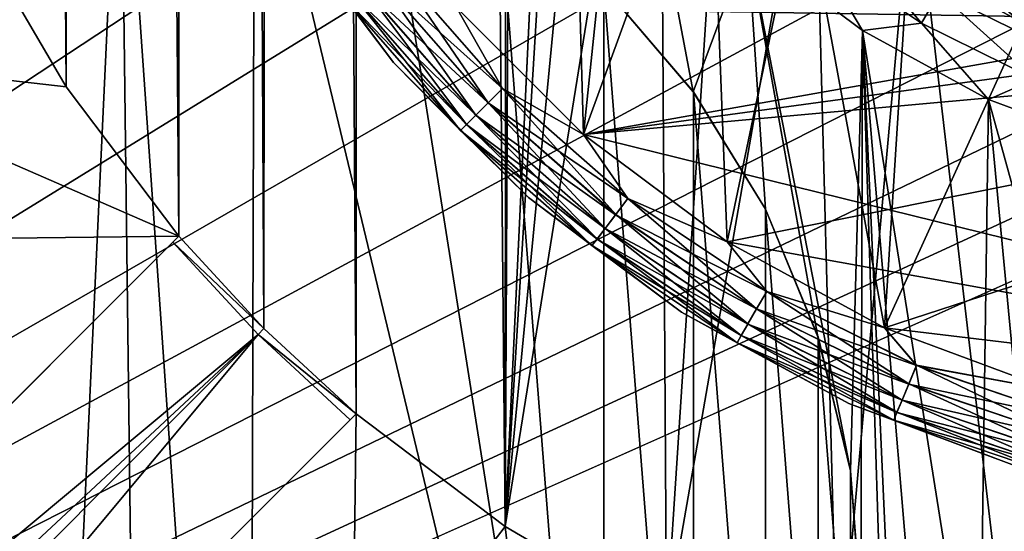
# Model space of a CAD drawing. Header units: metres. Extents: x -205 to 205, y -104 to 104.
# Tile 600 of 656: x -45.78 to -39.89, y -45.5 to -42.44. Entities that reach past the tile are written whole.
import ezdxf

# ---------------------------------------------------------------- set-up
doc = ezdxf.new("R2010")
doc.units = ezdxf.units.M
doc.layers.add('solid_01_2-CONSUMER_EHM_BOX_SW0001', color=7, linetype='CONTINUOUS')

msp = doc.modelspace()

# ---------------------------------------------------------------- linework, layer by layer
at = {"layer": 'solid_01_2-CONSUMER_EHM_BOX_SW0001'}
for points in [[(-200.010849, -74.958488), (-200.010773, 75.041512), (-0.010778, 75.04142)], [(-0.010849, -74.95858), (-200.010849, -74.958488), (-0.010778, 75.04142)], [(-42.877831, -45.470287, 63.099998), (-43.761448, 44.859444, 63.099998), (-42.869671, 45.533699, 63.099998)], [(-42.877831, -45.470287, 63.099998), (-42.869671, 45.533699, 63.099998), (-42.500031, 37.541439, 63.099998)], [(-43.769485, -44.795872, 63.099998), (-44.312798, 44.35014, 63.099998), (-43.761448, 44.859444, 63.099998)], [(-42.877831, -45.470287, 63.099998), (-43.769485, -44.795872, 63.099998), (-43.761448, 44.859444, 63.099998)], [(-44.320744, -44.286469, 63.099998), (-44.822224, 43.798897, 63.099998), (-44.312798, 44.35014, 63.099998)], [(-43.769485, -44.795872, 63.099998), (-44.320744, -44.286469, 63.099998), (-44.312798, 44.35014, 63.099998)], [(-44.83007, -43.735138, 63.099998), (-45.49667, 42.907265, 63.099998), (-44.822224, 43.798897, 63.099998)], [(-44.320744, -44.286469, 63.099998), (-44.83007, -43.735138, 63.099998), (-44.822224, 43.798897, 63.099998)], [(-45.504356, -42.843384, 63.099998), (-46.061474, 41.943027, 63.099998), (-45.49667, 42.907265, 63.099998)], [(-44.83007, -43.735138, 63.099998), (-45.504356, -42.843384, 63.099998), (-45.49667, 42.907265, 63.099998)], [(-45.504356, -42.843384, 63.099998), (-46.068989, -41.879044, 63.099998), (-46.061474, 41.943027, 63.099998)], [(-42.877831, -45.470287, 63.099998), (-42.500031, 37.541439, 63.099998), (-42.500065, -37.458561, 63.099998)], [(-43.000065, -37.458561, 75), (-63.601807, -24.424149, 75), (-63.60397, -54.56757, 75)], [(-42.945229, -38.233303, 75), (-43.000065, -37.458561, 75), (-63.60397, -54.56757, 75)], [(-42.877831, -45.470287, 63.099998), (-42.500065, -37.458561, 63.099998), (-42.435894, -38.250008, 63.099998)], [(-42.77953, -39.000404, 75), (-42.945229, -38.233303, 75), (-63.60397, -54.56757, 75)], [(-42.877831, -45.470287, 63.099998), (-42.435894, -38.250008, 63.099998), (-42.255348, -39.003647, 63.099998)], [(-42.505062, -39.738918, 75), (-42.77953, -39.000404, 75), (-63.60397, -54.56757, 75)], [(-42.877831, -45.470287, 63.099998), (-42.255348, -39.003647, 63.099998), (-41.95409, -39.728001, 63.099998)], [(-42.128551, -40.429611, 75), (-42.505062, -39.738918, 75), (-63.60397, -54.56757, 75)], [(-42.505062, -39.738918, 46), (-42.410198, -43.127823, 46), (-43.169331, -42.36869, 46)], [(-41.91357, -46.035057, 63.099998), (-42.877831, -45.470287, 63.099998), (-41.95409, -39.728001, 63.099998)], [(-42.505062, -39.738918, 46), (-42.128551, -40.429611, 46), (-42.410198, -43.127823, 46)], [(-41.91357, -46.035057, 63.099998), (-41.95409, -39.728001, 63.099998), (-41.545155, -40.397488, 63.099998)], [(-41.657528, -41.059326, 75), (-42.128551, -40.429611, 75), (-63.60397, -54.56757, 75)], [(-42.128551, -40.429611, 46), (-41.657528, -41.059326, 46), (-42.410198, -43.127823, 46)], [(-41.91357, -46.035057, 63.099998), (-41.545155, -40.397488, 63.099998), (-41.034801, -40.993294, 63.099998)], [(-46.000111, -40.708561, 3.5), (-46.498997, -53.072903, 3.5), (-45.737892, -52.757637, 3.5)], [(-46.000111, -40.708561, 3.5), (-45.737892, -52.757637, 3.5), (-45.178806, -40.773197, 3.5)], [(-45.178806, -40.773197, 3.5), (-45.737892, -52.757637, 3.5), (-45.035488, -52.327194, 3.5)], [(-45.178806, -40.773197, 3.5), (-45.035488, -52.327194, 3.5), (-44.409084, -51.792191, 3.5)], [(-45.178806, -40.773197, 3.5), (-44.409084, -51.792191, 3.5), (-44.377731, -40.965515, 3.5)], [(-44.377731, -40.965515, 3.5), (-44.409084, -51.792191, 3.5), (-42.287762, -49.670872, 3.5)], [(-44.377731, -40.965515, 3.5), (-42.287762, -49.670872, 3.5), (-43.616615, -41.280781, 3.5)], [(-40.88932, -46.48283, 63.099998), (-41.91357, -46.035057, 63.099998), (-41.034801, -40.993294, 63.099998)], [(-40.88932, -46.48283, 63.099998), (-41.034801, -40.993294, 63.099998), (-40.438995, -41.503647, 63.099998)], [(-41.100834, -41.616024, 75), (-41.657528, -41.059326, 75), (-63.60397, -54.56757, 75)], [(-41.657528, -41.059326, 46), (-41.551483, -43.770142, 46), (-42.410198, -43.127823, 46)], [(-41.657528, -41.059326, 46), (-41.100834, -41.616024, 46), (-41.551483, -43.770142, 46)], [(-43.616615, -41.280781, 3.5), (-42.287762, -49.670872, 3.5), (-42.914196, -41.711224, 3.5)], [(-42.287804, -42.246204, 13.5), (-41.753727, -42.873341, 13.5), (-42.03548, -41.386669, 13.5)], [(-41.753727, -42.873341, 13.5), (-41.428177, -41.993973, 13.5), (-42.03548, -41.386669, 13.5)], [(-39.819557, -46.807171, 63.099998), (-40.88932, -46.48283, 63.099998), (-40.438995, -41.503647, 63.099998)], [(-39.819557, -46.807171, 63.099998), (-40.438995, -41.503647, 63.099998), (-39.769508, -41.912586, 63.099998)], [(-40.471119, -42.087048, 75), (-41.100834, -41.616024, 75), (-63.60397, -54.56757, 75)], [(-41.100834, -41.616024, 46), (-40.609592, -44.283577, 46), (-41.551483, -43.770142, 46)], [(-41.100834, -41.616024, 46), (-40.471119, -42.087048, 46), (-40.609592, -44.283577, 46)], [(-42.914196, -41.711224, 3.5), (-42.287762, -49.670872, 3.5), (-42.287773, -42.246235, 3.5)], [(-43.833378, -42.318279, 47.62941), (-44.230099, -41.783688, 47.5), (-43.546066, -42.697445, 47.5)], [(-43.546066, -42.697445, 46.5), (-43.546066, -42.697445, 47.5), (-44.230099, -41.783688, 47.5)], [(-44.230099, -41.783688, 46.5), (-43.546066, -42.697445, 46.5), (-44.230099, -41.783688, 47.5)], [(-43.833485, -42.318363, 46.371098), (-43.546066, -42.697445, 46.5), (-44.230099, -41.783688, 46.5)], [(-43.546066, -42.697445, 55.5), (-44.230099, -41.783688, 55.5), (-43.833485, -42.318363, 55.371098)], [(-44.230099, -41.783688, 56.5), (-44.230099, -41.783688, 55.5), (-43.546066, -42.697445, 55.5)], [(-44.230099, -41.783688, 56.5), (-43.546066, -42.697445, 55.5), (-43.546066, -42.697445, 56.5)], [(-43.833378, -42.318279, 56.62941), (-44.230099, -41.783688, 56.5), (-43.546066, -42.697445, 56.5)], [(-47.369553, -42.630024, 69.5), (-46.068989, -41.879044, 69.5), (-45.504356, -42.843384, 69.5)], [(-46.068989, -41.879044, 69.5), (-46.068989, -41.879044, 63.099998), (-45.504356, -42.843384, 63.099998)], [(-46.068989, -41.879044, 69.5), (-45.504356, -42.843384, 63.099998), (-45.504356, -42.843384, 69.5)], [(-40.888996, -41.875099, 13.598642), (-41.017841, -42.043011, 13.524823), (-40.389355, -42.462952, 13.524823)], [(-40.283531, -42.279659, 13.598642), (-40.888996, -41.875099, 13.598642), (-40.389355, -42.462952, 13.524823)], [(-41.753727, -42.873341, 13.5), (-41.322308, -43.575069, 13.5), (-41.428177, -41.993973, 13.5)], [(-40.814713, -45.137249, 13.5), (-40.741215, -42.507816, 13.5), (-41.428177, -41.993973, 13.5)], [(-41.017841, -42.043011, 13.524823), (-41.428177, -41.993973, 13.5), (-40.741215, -42.507816, 13.5)], [(-41.008167, -44.336552, 13.5), (-40.814713, -45.137249, 13.5), (-41.428177, -41.993973, 13.5)], [(-41.322308, -43.575069, 13.5), (-41.008167, -44.336552, 13.5), (-41.428177, -41.993973, 13.5)], [(-39.780426, -42.463554, 75), (-40.471119, -42.087048, 75), (-63.60397, -54.56757, 75)], [(-40.389355, -42.462952, 13.524823), (-41.017841, -42.043011, 13.524823), (-40.741215, -42.507816, 13.5)], [(-40.471119, -42.087048, 46), (-39.780426, -42.463554, 46), (-40.609592, -44.283577, 46)], [(-39.731094, -42.343822, 45.982964), (-39.780426, -42.463554, 46), (-40.471119, -42.087048, 46)], [(-39.731304, -42.344284, 75.016899), (-40.471119, -42.087048, 75), (-39.780426, -42.463554, 75)], [(-43.648647, -42.176529, 46.067051), (-43.552887, -42.10305, 46.017036), (-42.894875, -42.853367, 46.017036)], [(-43.648647, -42.176529, 55.067051), (-43.552887, -42.10305, 55.017036), (-42.894875, -42.853367, 55.017036)], [(-43.552486, -42.102741, 47.983097), (-43.648289, -42.176254, 47.933208), (-42.979908, -42.938396, 47.933208)], [(-43.552486, -42.102741, 56.983097), (-43.648289, -42.176254, 56.933208), (-42.979908, -42.938396, 56.933208)], [(-42.894875, -42.853367, 55.017036), (-43.552887, -42.10305, 55.017036), (-43.169331, -42.36869, 55)], [(-42.894875, -42.853367, 46.017036), (-43.552887, -42.10305, 46.017036), (-43.169331, -42.36869, 46)], [(-42.89452, -42.853008, 47.983097), (-43.169331, -42.36869, 48), (-43.552486, -42.102741, 47.983097)], [(-42.89452, -42.853008, 56.983097), (-43.169331, -42.36869, 57), (-43.552486, -42.102741, 56.983097)], [(-42.89452, -42.853008, 47.983097), (-43.552486, -42.102741, 47.983097), (-42.979908, -42.938396, 47.933208)], [(-42.89452, -42.853008, 56.983097), (-43.552486, -42.102741, 56.983097), (-42.979908, -42.938396, 56.933208)], [(-40.188587, -42.115211, 13.717749), (-40.283531, -42.279659, 13.598642), (-39.63044, -42.60173, 13.598642)], [(-39.557774, -42.426296, 13.717749), (-40.188587, -42.115211, 13.717749), (-39.63044, -42.60173, 13.598642)], [(-43.730858, -42.239613, 46.146633), (-43.648647, -42.176529, 46.067051), (-42.980228, -42.938717, 46.067051)], [(-43.730858, -42.239613, 55.146633), (-43.648647, -42.176529, 55.067051), (-42.980228, -42.938717, 55.067051)], [(-43.648289, -42.176254, 47.933208), (-43.730564, -42.239388, 47.853737), (-43.053238, -43.01173, 47.853737)], [(-43.648289, -42.176254, 56.933208), (-43.730564, -42.239388, 56.853737), (-43.053238, -43.01173, 56.853737)], [(-42.980228, -42.938717, 46.067051), (-43.648647, -42.176529, 46.067051), (-42.894875, -42.853367, 46.017036)], [(-42.980228, -42.938717, 55.067051), (-43.648647, -42.176529, 55.067051), (-42.894875, -42.853367, 55.017036)], [(-42.979908, -42.938396, 47.933208), (-43.648289, -42.176254, 47.933208), (-43.053238, -43.01173, 47.853737)], [(-42.979908, -42.938396, 56.933208), (-43.648289, -42.176254, 56.933208), (-43.053238, -43.01173, 56.853737)], [(-43.793907, -42.287991, 46.25034), (-43.730858, -42.239613, 46.146633), (-43.053501, -43.011993, 46.146633)], [(-43.793907, -42.287991, 55.25034), (-43.730858, -42.239613, 55.146633), (-43.053501, -43.011993, 55.146633)], [(-43.730564, -42.239388, 47.853737), (-43.793697, -42.287834, 47.750114), (-43.109509, -43.068001, 47.750114)], [(-43.730564, -42.239388, 56.853737), (-43.793697, -42.287834, 56.750114), (-43.109509, -43.068001, 56.750114)], [(-43.053501, -43.011993, 46.146633), (-43.730858, -42.239613, 46.146633), (-42.980228, -42.938717, 46.067051)], [(-43.053501, -43.011993, 55.146633), (-43.730858, -42.239613, 55.146633), (-42.980228, -42.938717, 55.067051)], [(-43.053238, -43.01173, 47.853737), (-43.730564, -42.239388, 47.853737), (-43.109509, -43.068001, 47.750114)], [(-43.053238, -43.01173, 56.853737), (-43.730564, -42.239388, 56.853737), (-43.109509, -43.068001, 56.750114)], [(-42.287773, -42.246235, 3.5), (-41.753727, -42.873341, 13.5), (-42.287804, -42.246204, 13.5)], [(-42.287773, -42.246235, 3.5), (-41.752758, -42.872654, 3.5), (-41.753727, -42.873341, 13.5)], [(-42.287773, -42.246235, 3.5), (-42.287762, -49.670872, 3.5), (-41.75275, -49.044453, 3.5)], [(-42.287773, -42.246235, 3.5), (-41.75275, -49.044453, 3.5), (-41.752758, -42.872654, 3.5)], [(-43.833485, -42.318363, 46.371098), (-43.793907, -42.287991, 46.25034), (-43.109695, -43.068188, 46.25034)], [(-43.833485, -42.318363, 55.371098), (-43.793907, -42.287991, 55.25034), (-43.109695, -43.068188, 55.25034)], [(-43.144974, -43.103462, 46.371098), (-43.546066, -42.697445, 46.5), (-43.833485, -42.318363, 46.371098)], [(-43.144974, -43.103462, 46.371098), (-43.833485, -42.318363, 46.371098), (-43.109695, -43.068188, 46.25034)], [(-43.144974, -43.103462, 55.371098), (-43.833485, -42.318363, 55.371098), (-43.109695, -43.068188, 55.25034)], [(-43.546066, -42.697445, 55.5), (-43.833485, -42.318363, 55.371098), (-43.144974, -43.103462, 55.371098)], [(-43.793697, -42.287834, 47.750114), (-43.833378, -42.318279, 47.62941), (-43.144875, -43.103367, 47.62941)], [(-43.793697, -42.287834, 56.750114), (-43.833378, -42.318279, 56.62941), (-43.144875, -43.103367, 56.62941)], [(-43.144875, -43.103367, 47.62941), (-43.833378, -42.318279, 47.62941), (-43.546066, -42.697445, 47.5)], [(-43.144875, -43.103367, 56.62941), (-43.833378, -42.318279, 56.62941), (-43.546066, -42.697445, 56.5)], [(-43.109695, -43.068188, 46.25034), (-43.793907, -42.287991, 46.25034), (-43.053501, -43.011993, 46.146633)], [(-43.109695, -43.068188, 55.25034), (-43.793907, -42.287991, 55.25034), (-43.053501, -43.011993, 55.146633)], [(-43.109509, -43.068001, 47.750114), (-43.793697, -42.287834, 47.750114), (-43.144875, -43.103367, 47.62941)], [(-43.109509, -43.068001, 56.750114), (-43.793697, -42.287834, 56.750114), (-43.144875, -43.103367, 56.62941)], [(-40.283531, -42.279659, 13.598642), (-40.389355, -42.462952, 13.524823), (-39.711433, -42.797268, 13.524823)], [(-39.63044, -42.60173, 13.598642), (-40.283531, -42.279659, 13.598642), (-39.711433, -42.797268, 13.524823)], [(-43.169331, -42.36869, 48), (-42.410198, -43.127823, 48), (-38.282391, -42.39698, 48)], [(-42.89452, -42.853008, 47.983097), (-42.410198, -43.127823, 48), (-43.169331, -42.36869, 48)], [(-38.282391, -42.39698, 57), (-43.169331, -42.36869, 57), (-42.410198, -43.127823, 57)], [(-42.89452, -42.853008, 56.983097), (-42.410198, -43.127823, 57), (-43.169331, -42.36869, 57)], [(-37.500069, -42.458565, 55), (-42.410198, -43.127823, 55), (-43.169331, -42.36869, 55)], [(-42.894875, -42.853367, 55.017036), (-43.169331, -42.36869, 55), (-42.410198, -43.127823, 55)], [(-38.282391, -42.39698, 55), (-37.500069, -42.458565, 55), (-43.169331, -42.36869, 55)], [(-42.894875, -42.853367, 46.017036), (-43.169331, -42.36869, 46), (-42.410198, -43.127823, 46)], [(-42.410198, -43.127823, 48), (-37.500069, -42.458565, 48), (-38.282391, -42.39698, 48)], [(-37.500069, -42.458565, 57), (-38.282391, -42.39698, 57), (-42.410198, -43.127823, 57)], [(-39.041912, -42.738026, 75), (-39.780426, -42.463554, 75), (-63.60397, -54.56757, 75)], [(-42.410198, -43.127823, 48), (-35.000088, -42.458565, 48), (-37.500069, -42.458565, 48)], [(-42.410198, -43.127823, 48), (-41.551483, -43.770142, 48), (-35.000088, -42.458565, 48)], [(-35.000088, -42.458565, 57), (-42.410198, -43.127823, 57), (-41.551483, -43.770142, 57)], [(-35.000088, -42.458565, 57), (-37.500069, -42.458565, 57), (-42.410198, -43.127823, 57)], [(-37.500069, -42.458565, 55), (-34.978271, -44.958565, 55), (-42.410198, -43.127823, 55)], [(-41.551483, -43.770142, 48), (-40.609592, -44.283577, 48), (-35.000088, -42.458565, 48)], [(-35.000088, -42.458565, 57), (-41.551483, -43.770142, 57), (-40.609592, -44.283577, 57)], [(-40.389355, -42.462952, 13.524823), (-40.741215, -42.507816, 13.5), (-39.987732, -42.918556, 13.5)], [(-40.609592, -44.283577, 48), (-39.602535, -44.657837, 48), (-35.000088, -42.458565, 48)], [(-35.000088, -42.458565, 57), (-40.609592, -44.283577, 57), (-39.602535, -44.657837, 57)], [(-39.780426, -42.463554, 46), (-39.602535, -44.657837, 46), (-40.609592, -44.283577, 46)], [(-39.711433, -42.797268, 13.524823), (-40.389355, -42.462952, 13.524823), (-39.987732, -42.918556, 13.5)], [(-40.814713, -45.137249, 13.5), (-40.751259, -45.958538, 13.5), (-40.741215, -42.507816, 13.5)], [(-40.539307, -48.958561, 13.5), (-40.741215, -42.507816, 13.5), (-40.751259, -45.958538, 13.5)], [(-40.043549, -46.893223, 13.5), (-39.987732, -42.918556, 13.5), (-40.741215, -42.507816, 13.5)], [(-40.483349, -48.247166, 13.5), (-40.741215, -42.507816, 13.5), (-40.539307, -48.958561, 13.5)], [(-40.31673, -47.552895, 13.5), (-40.043549, -46.893223, 13.5), (-40.741215, -42.507816, 13.5)], [(-40.483349, -48.247166, 13.5), (-40.31673, -47.552895, 13.5), (-40.741215, -42.507816, 13.5)], [(-47.369553, -42.630024, 69.5), (-45.504356, -42.843384, 69.5), (-44.83007, -43.735138, 69.5)], [(-46.696651, -43.758213, 69.5), (-47.369553, -42.630024, 69.5), (-44.83007, -43.735138, 69.5)], [(-38.274811, -42.903725, 75), (-39.041912, -42.738026, 75), (-63.60397, -54.56757, 75)], [(-43.144875, -43.103367, 47.62941), (-43.546066, -42.697445, 47.5), (-42.738956, -43.504559, 47.5)], [(-42.738956, -43.504559, 46.5), (-42.738956, -43.504559, 47.5), (-43.546066, -42.697445, 47.5)], [(-43.546066, -42.697445, 46.5), (-42.738956, -43.504559, 46.5), (-43.546066, -42.697445, 47.5)], [(-43.144974, -43.103462, 46.371098), (-42.738956, -43.504559, 46.5), (-43.546066, -42.697445, 46.5)], [(-42.738956, -43.504559, 55.5), (-43.546066, -42.697445, 55.5), (-43.144974, -43.103462, 55.371098)], [(-43.546066, -42.697445, 56.5), (-43.546066, -42.697445, 55.5), (-42.738956, -43.504559, 55.5)], [(-43.546066, -42.697445, 56.5), (-42.738956, -43.504559, 55.5), (-42.738956, -43.504559, 56.5)], [(-43.144875, -43.103367, 56.62941), (-43.546066, -42.697445, 56.5), (-42.738956, -43.504559, 56.5)], [(-39.711433, -42.797268, 13.524823), (-39.987732, -42.918556, 13.5), (-39.182079, -43.217976, 13.5)], [(-45.504356, -42.843384, 69.5), (-45.504356, -42.843384, 63.099998), (-44.83007, -43.735138, 63.099998)], [(-45.504356, -42.843384, 69.5), (-44.83007, -43.735138, 63.099998), (-44.83007, -43.735138, 69.5)], [(-42.980228, -42.938717, 46.067051), (-42.894875, -42.853367, 46.017036), (-42.144558, -43.511379, 46.017036)], [(-42.980228, -42.938717, 55.067051), (-42.894875, -42.853367, 55.017036), (-42.144558, -43.511379, 55.017036)], [(-42.89452, -42.853008, 47.983097), (-42.979908, -42.938396, 47.933208), (-42.217762, -43.606781, 47.933208)], [(-42.89452, -42.853008, 56.983097), (-42.979908, -42.938396, 56.933208), (-42.217762, -43.606781, 56.933208)], [(-42.144558, -43.511379, 55.017036), (-42.894875, -42.853367, 55.017036), (-42.410198, -43.127823, 55)], [(-42.144558, -43.511379, 46.017036), (-42.894875, -42.853367, 46.017036), (-42.410198, -43.127823, 46)], [(-42.144253, -43.510979, 47.983097), (-42.410198, -43.127823, 48), (-42.89452, -42.853008, 47.983097)], [(-42.144253, -43.510979, 56.983097), (-42.410198, -43.127823, 57), (-42.89452, -42.853008, 56.983097)], [(-42.144253, -43.510979, 47.983097), (-42.89452, -42.853008, 47.983097), (-42.217762, -43.606781, 47.933208)], [(-42.144253, -43.510979, 56.983097), (-42.89452, -42.853008, 56.983097), (-42.217762, -43.606781, 56.933208)], [(-37.500069, -42.958565, 75), (-38.274811, -42.903725, 75), (-63.60397, -54.56757, 75)], [(38.274673, -42.903759, 75), (-63.60397, -54.56757, 75), (63.596031, -54.576706, 75)], [(38.274673, -42.903759, 75), (37.499931, -42.958599, 75), (-63.60397, -54.56757, 75)], [(-41.752758, -42.872654, 3.5), (-41.322308, -43.575069, 13.5), (-41.753727, -42.873341, 13.5)], [(-41.752758, -42.872654, 3.5), (-41.322308, -43.575069, 3.5), (-41.322308, -43.575069, 13.5)], [(-41.752758, -42.872654, 3.5), (-41.75275, -49.044453, 3.5), (-41.322304, -48.342041, 3.5)], [(-41.752758, -42.872654, 3.5), (-41.322304, -48.342041, 3.5), (-41.322308, -43.575069, 3.5)], [(-40.043549, -46.893223, 13.5), (-39.670528, -46.284409, 13.5), (-39.987732, -42.918556, 13.5)], [(-39.206863, -45.741447, 13.5), (-39.182079, -43.217976, 13.5), (-39.987732, -42.918556, 13.5)], [(-39.670528, -46.284409, 13.5), (-39.206863, -45.741447, 13.5), (-39.987732, -42.918556, 13.5)], [(37.499931, -42.958599, 75), (-37.500069, -42.958565, 75), (-63.60397, -54.56757, 75)], [(-43.053501, -43.011993, 46.146633), (-42.980228, -42.938717, 46.067051), (-42.21804, -43.60714, 46.067051)], [(-43.053501, -43.011993, 55.146633), (-42.980228, -42.938717, 55.067051), (-42.21804, -43.60714, 55.067051)], [(-42.979908, -42.938396, 47.933208), (-43.053238, -43.01173, 47.853737), (-42.280899, -43.689056, 47.853737)], [(-42.979908, -42.938396, 56.933208), (-43.053238, -43.01173, 56.853737), (-42.280899, -43.689056, 56.853737)], [(-42.21804, -43.60714, 46.067051), (-42.980228, -42.938717, 46.067051), (-42.144558, -43.511379, 46.017036)], [(-42.21804, -43.60714, 55.067051), (-42.980228, -42.938717, 55.067051), (-42.144558, -43.511379, 55.017036)], [(-42.217762, -43.606781, 47.933208), (-42.979908, -42.938396, 47.933208), (-42.280899, -43.689056, 47.853737)], [(-42.217762, -43.606781, 56.933208), (-42.979908, -42.938396, 56.933208), (-42.280899, -43.689056, 56.853737)], [(-43.109695, -43.068188, 46.25034), (-43.053501, -43.011993, 46.146633), (-42.281124, -43.68935, 46.146633)], [(-43.109695, -43.068188, 55.25034), (-43.053501, -43.011993, 55.146633), (-42.281124, -43.68935, 55.146633)], [(-43.053238, -43.01173, 47.853737), (-43.109509, -43.068001, 47.750114), (-42.329342, -43.75219, 47.750114)], [(-43.053238, -43.01173, 56.853737), (-43.109509, -43.068001, 56.750114), (-42.329342, -43.75219, 56.750114)], [(-42.281124, -43.68935, 46.146633), (-43.053501, -43.011993, 46.146633), (-42.21804, -43.60714, 46.067051)], [(-42.281124, -43.68935, 55.146633), (-43.053501, -43.011993, 55.146633), (-42.21804, -43.60714, 55.067051)], [(-42.280899, -43.689056, 47.853737), (-43.053238, -43.01173, 47.853737), (-42.329342, -43.75219, 47.750114)], [(-42.280899, -43.689056, 56.853737), (-43.053238, -43.01173, 56.853737), (-42.329342, -43.75219, 56.750114)], [(-43.144974, -43.103462, 46.371098), (-43.109695, -43.068188, 46.25034), (-42.329502, -43.752399, 46.25034)], [(-43.144974, -43.103462, 55.371098), (-43.109695, -43.068188, 55.25034), (-42.329502, -43.752399, 55.25034)], [(-43.109509, -43.068001, 47.750114), (-43.144875, -43.103367, 47.62941), (-42.359791, -43.79187, 47.62941)], [(-43.109509, -43.068001, 56.750114), (-43.144875, -43.103367, 56.62941), (-42.359791, -43.79187, 56.62941)], [(-42.329502, -43.752399, 46.25034), (-43.109695, -43.068188, 46.25034), (-42.281124, -43.68935, 46.146633)], [(-42.329502, -43.752399, 55.25034), (-43.109695, -43.068188, 55.25034), (-42.281124, -43.68935, 55.146633)], [(-42.329342, -43.75219, 47.750114), (-43.109509, -43.068001, 47.750114), (-42.359791, -43.79187, 47.62941)], [(-42.329342, -43.75219, 56.750114), (-43.109509, -43.068001, 56.750114), (-42.359791, -43.79187, 56.62941)], [(-42.359871, -43.791977, 46.371098), (-42.738956, -43.504559, 46.5), (-43.144974, -43.103462, 46.371098)], [(-42.359871, -43.791977, 46.371098), (-43.144974, -43.103462, 46.371098), (-42.329502, -43.752399, 46.25034)], [(-42.359871, -43.791977, 55.371098), (-43.144974, -43.103462, 55.371098), (-42.329502, -43.752399, 55.25034)], [(-42.738956, -43.504559, 55.5), (-43.144974, -43.103462, 55.371098), (-42.359871, -43.791977, 55.371098)], [(-42.359791, -43.79187, 47.62941), (-43.144875, -43.103367, 47.62941), (-42.738956, -43.504559, 47.5)], [(-42.359791, -43.79187, 56.62941), (-43.144875, -43.103367, 56.62941), (-42.738956, -43.504559, 56.5)], [(-42.144253, -43.510979, 47.983097), (-41.551483, -43.770142, 48), (-42.410198, -43.127823, 48)], [(-42.144253, -43.510979, 56.983097), (-41.551483, -43.770142, 57), (-42.410198, -43.127823, 57)], [(-34.978271, -44.958565, 55), (-41.551483, -43.770142, 55), (-42.410198, -43.127823, 55)], [(-42.144558, -43.511379, 55.017036), (-42.410198, -43.127823, 55), (-41.551483, -43.770142, 55)], [(-42.144558, -43.511379, 46.017036), (-42.410198, -43.127823, 46), (-41.551483, -43.770142, 46)], [(-42.359791, -43.79187, 47.62941), (-42.738956, -43.504559, 47.5), (-41.825195, -44.188591, 47.5)], [(-41.825195, -44.188591, 46.5), (-41.825195, -44.188591, 47.5), (-42.738956, -43.504559, 47.5)], [(-42.738956, -43.504559, 46.5), (-41.825195, -44.188591, 46.5), (-42.738956, -43.504559, 47.5)], [(-42.359871, -43.791977, 46.371098), (-41.825195, -44.188591, 46.5), (-42.738956, -43.504559, 46.5)], [(-41.825195, -44.188591, 55.5), (-42.738956, -43.504559, 55.5), (-42.359871, -43.791977, 55.371098)], [(-42.738956, -43.504559, 56.5), (-42.738956, -43.504559, 55.5), (-41.825195, -44.188591, 55.5)], [(-42.738956, -43.504559, 56.5), (-41.825195, -44.188591, 55.5), (-41.825195, -44.188591, 56.5)], [(-42.359791, -43.79187, 56.62941), (-42.738956, -43.504559, 56.5), (-41.825195, -44.188591, 56.5)], [(-42.21804, -43.60714, 46.067051), (-42.144558, -43.511379, 46.017036), (-41.314774, -44.065823, 46.017036)], [(-42.21804, -43.60714, 55.067051), (-42.144558, -43.511379, 55.017036), (-41.314774, -44.065823, 55.017036)], [(-42.144253, -43.510979, 47.983097), (-42.217762, -43.606781, 47.933208), (-41.374901, -44.169964, 47.933208)], [(-42.144253, -43.510979, 56.983097), (-42.217762, -43.606781, 56.933208), (-41.374901, -44.169964, 56.933208)], [(-41.314774, -44.065823, 55.017036), (-42.144558, -43.511379, 55.017036), (-41.551483, -43.770142, 55)], [(-41.314774, -44.065823, 46.017036), (-42.144558, -43.511379, 46.017036), (-41.551483, -43.770142, 46)], [(-41.314522, -44.065384, 47.983097), (-41.551483, -43.770142, 48), (-42.144253, -43.510979, 47.983097)], [(-41.314522, -44.065384, 56.983097), (-41.551483, -43.770142, 57), (-42.144253, -43.510979, 56.983097)], [(-41.314522, -44.065384, 47.983097), (-42.144253, -43.510979, 47.983097), (-41.374901, -44.169964, 47.933208)], [(-41.314522, -44.065384, 56.983097), (-42.144253, -43.510979, 56.983097), (-41.374901, -44.169964, 56.933208)], [(-42.281124, -43.68935, 46.146633), (-42.21804, -43.60714, 46.067051), (-41.375126, -44.170357, 46.067051)], [(-42.281124, -43.68935, 55.146633), (-42.21804, -43.60714, 55.067051), (-41.375126, -44.170357, 55.067051)], [(-42.217762, -43.606781, 47.933208), (-42.280899, -43.689056, 47.853737), (-41.426754, -44.259777, 47.853737)], [(-42.217762, -43.606781, 56.933208), (-42.280899, -43.689056, 56.853737), (-41.426754, -44.259777, 56.853737)], [(-41.375126, -44.170357, 46.067051), (-42.21804, -43.60714, 46.067051), (-41.314774, -44.065823, 46.017036)], [(-41.375126, -44.170357, 55.067051), (-42.21804, -43.60714, 55.067051), (-41.314774, -44.065823, 55.017036)], [(-41.374901, -44.169964, 47.933208), (-42.217762, -43.606781, 47.933208), (-41.426754, -44.259777, 47.853737)], [(-41.374901, -44.169964, 56.933208), (-42.217762, -43.606781, 56.933208), (-41.426754, -44.259777, 56.853737)], [(-41.322308, -43.575069, 3.5), (-41.008167, -44.336552, 13.5), (-41.322308, -43.575069, 13.5)], [(-41.322308, -43.575069, 3.5), (-41.007038, -44.336182, 3.5), (-41.008167, -44.336552, 13.5)], [(-41.322308, -43.575069, 3.5), (-41.322304, -48.342041, 3.5), (-41.007034, -47.580929, 3.5)], [(-41.322308, -43.575069, 3.5), (-41.007034, -47.580929, 3.5), (-41.007038, -44.336182, 3.5)], [(-46.696651, -43.758213, 69.5), (-44.83007, -43.735138, 69.5), (-45.893673, -44.798588, 69.5)], [(-44.865807, -43.77087, 63.120499), (-45.893673, -44.798588, 69.5), (-44.83007, -43.735138, 69.5)], [(-44.83007, -43.735138, 63.099998), (-44.320744, -44.286469, 63.099998), (-44.865807, -43.77087, 63.120499)], [(-44.83007, -43.735138, 63.099998), (-44.865807, -43.77087, 63.120499), (-44.83007, -43.735138, 69.5)], [(-42.329502, -43.752399, 46.25034), (-42.281124, -43.68935, 46.146633), (-41.426937, -44.260098, 46.146633)], [(-42.329502, -43.752399, 55.25034), (-42.281124, -43.68935, 55.146633), (-41.426937, -44.260098, 55.146633)], [(-42.280899, -43.689056, 47.853737), (-42.329342, -43.75219, 47.750114), (-41.466545, -44.328693, 47.750114)], [(-42.280899, -43.689056, 56.853737), (-42.329342, -43.75219, 56.750114), (-41.466545, -44.328693, 56.750114)], [(-41.426937, -44.260098, 46.146633), (-42.281124, -43.68935, 46.146633), (-41.375126, -44.170357, 46.067051)], [(-41.426937, -44.260098, 55.146633), (-42.281124, -43.68935, 55.146633), (-41.375126, -44.170357, 55.067051)], [(-41.426754, -44.259777, 47.853737), (-42.280899, -43.689056, 47.853737), (-41.466545, -44.328693, 47.750114)], [(-41.426754, -44.259777, 56.853737), (-42.280899, -43.689056, 56.853737), (-41.466545, -44.328693, 56.750114)], [(-44.865807, -43.77087, 63.120499), (-50.740128, -49.644348, 65.42598), (-45.893673, -44.798588, 69.5)], [(-44.356373, -44.322094, 63.120499), (-50.740128, -49.644348, 65.42598), (-44.865807, -43.77087, 63.120499)], [(-44.356373, -44.322094, 63.120499), (-44.865807, -43.77087, 63.120499), (-44.320744, -44.286469, 63.099998)], [(-42.359871, -43.791977, 46.371098), (-42.329502, -43.752399, 46.25034), (-41.466675, -44.328922, 46.25034)], [(-42.359871, -43.791977, 55.371098), (-42.329502, -43.752399, 55.25034), (-41.466675, -44.328922, 55.25034)], [(-41.491619, -44.372128, 46.371098), (-41.825195, -44.188591, 46.5), (-42.359871, -43.791977, 46.371098)], [(-41.491619, -44.372128, 46.371098), (-42.359871, -43.791977, 46.371098), (-41.466675, -44.328922, 46.25034)], [(-41.491619, -44.372128, 55.371098), (-42.359871, -43.791977, 55.371098), (-41.466675, -44.328922, 55.25034)], [(-41.825195, -44.188591, 55.5), (-42.359871, -43.791977, 55.371098), (-41.491619, -44.372128, 55.371098)], [(-42.329342, -43.75219, 47.750114), (-42.359791, -43.79187, 47.62941), (-41.49155, -44.372009, 47.62941)], [(-42.329342, -43.75219, 56.750114), (-42.359791, -43.79187, 56.62941), (-41.49155, -44.372009, 56.62941)], [(-41.49155, -44.372009, 47.62941), (-42.359791, -43.79187, 47.62941), (-41.825195, -44.188591, 47.5)], [(-41.49155, -44.372009, 56.62941), (-42.359791, -43.79187, 56.62941), (-41.825195, -44.188591, 56.5)], [(-41.466675, -44.328922, 46.25034), (-42.329502, -43.752399, 46.25034), (-41.426937, -44.260098, 46.146633)], [(-41.466675, -44.328922, 55.25034), (-42.329502, -43.752399, 55.25034), (-41.426937, -44.260098, 55.146633)], [(-41.466545, -44.328693, 47.750114), (-42.329342, -43.75219, 47.750114), (-41.49155, -44.372009, 47.62941)], [(-41.466545, -44.328693, 56.750114), (-42.329342, -43.75219, 56.750114), (-41.49155, -44.372009, 56.62941)], [(-41.314522, -44.065384, 47.983097), (-40.609592, -44.283577, 48), (-41.551483, -43.770142, 48)], [(-41.314522, -44.065384, 56.983097), (-40.609592, -44.283577, 57), (-41.551483, -43.770142, 57)], [(-34.978271, -44.958565, 55), (-40.609592, -44.283577, 55), (-41.551483, -43.770142, 55)], [(-41.314774, -44.065823, 55.017036), (-41.551483, -43.770142, 55), (-40.609592, -44.283577, 55)], [(-41.314774, -44.065823, 46.017036), (-41.551483, -43.770142, 46), (-40.609592, -44.283577, 46)], [(-41.375126, -44.170357, 46.067051), (-41.314774, -44.065823, 46.017036), (-40.41972, -44.507217, 46.017036)], [(-41.375126, -44.170357, 55.067051), (-41.314774, -44.065823, 55.017036), (-40.41972, -44.507217, 55.017036)], [(-41.314522, -44.065384, 47.983097), (-41.374901, -44.169964, 47.933208), (-40.465736, -44.618313, 47.933208)], [(-41.314522, -44.065384, 56.983097), (-41.374901, -44.169964, 56.933208), (-40.465736, -44.618313, 56.933208)], [(-40.41972, -44.507217, 55.017036), (-41.314774, -44.065823, 55.017036), (-40.609592, -44.283577, 55)], [(-40.41972, -44.507217, 46.017036), (-41.314774, -44.065823, 46.017036), (-40.609592, -44.283577, 46)], [(-40.419525, -44.506748, 47.983097), (-40.609592, -44.283577, 48), (-41.314522, -44.065384, 47.983097)], [(-40.419525, -44.506748, 56.983097), (-40.609592, -44.283577, 57), (-41.314522, -44.065384, 56.983097)], [(-40.419525, -44.506748, 47.983097), (-41.314522, -44.065384, 47.983097), (-40.465736, -44.618313, 47.933208)], [(-40.419525, -44.506748, 56.983097), (-41.314522, -44.065384, 56.983097), (-40.465736, -44.618313, 56.933208)], [(-41.49155, -44.372009, 47.62941), (-41.825195, -44.188591, 47.5), (-40.823391, -44.735619, 47.5)], [(-40.823391, -44.735619, 46.5), (-40.823391, -44.735619, 47.5), (-41.825195, -44.188591, 47.5)], [(-41.825195, -44.188591, 46.5), (-40.823391, -44.735619, 46.5), (-41.825195, -44.188591, 47.5)], [(-41.491619, -44.372128, 46.371098), (-40.823391, -44.735619, 46.5), (-41.825195, -44.188591, 46.5)], [(-40.823391, -44.735619, 55.5), (-41.825195, -44.188591, 55.5), (-41.491619, -44.372128, 55.371098)], [(-41.825195, -44.188591, 56.5), (-41.825195, -44.188591, 55.5), (-40.823391, -44.735619, 55.5)], [(-41.825195, -44.188591, 56.5), (-40.823391, -44.735619, 55.5), (-40.823391, -44.735619, 56.5)], [(-41.49155, -44.372009, 56.62941), (-41.825195, -44.188591, 56.5), (-40.823391, -44.735619, 56.5)], [(-41.426937, -44.260098, 46.146633), (-41.375126, -44.170357, 46.067051), (-40.465908, -44.618732, 46.067051)], [(-41.426937, -44.260098, 55.146633), (-41.375126, -44.170357, 55.067051), (-40.465908, -44.618732, 55.067051)], [(-41.374901, -44.169964, 47.933208), (-41.426754, -44.259777, 47.853737), (-40.505424, -44.714127, 47.853737)], [(-41.374901, -44.169964, 56.933208), (-41.426754, -44.259777, 56.853737), (-40.505424, -44.714127, 56.853737)], [(-40.465908, -44.618732, 46.067051), (-41.375126, -44.170357, 46.067051), (-40.41972, -44.507217, 46.017036)], [(-40.465908, -44.618732, 55.067051), (-41.375126, -44.170357, 55.067051), (-40.41972, -44.507217, 55.017036)], [(-40.465736, -44.618313, 47.933208), (-41.374901, -44.169964, 47.933208), (-40.505424, -44.714127, 47.853737)], [(-40.465736, -44.618313, 56.933208), (-41.374901, -44.169964, 56.933208), (-40.505424, -44.714127, 56.853737)], [(-41.466675, -44.328922, 46.25034), (-41.426937, -44.260098, 46.146633), (-40.505566, -44.71447, 46.146633)], [(-41.466675, -44.328922, 55.25034), (-41.426937, -44.260098, 55.146633), (-40.505566, -44.71447, 55.146633)], [(-41.426754, -44.259777, 47.853737), (-41.466545, -44.328693, 47.750114), (-40.535877, -44.787647, 47.750114)], [(-41.426754, -44.259777, 56.853737), (-41.466545, -44.328693, 56.750114), (-40.535877, -44.787647, 56.750114)], [(-40.505566, -44.71447, 46.146633), (-41.426937, -44.260098, 46.146633), (-40.465908, -44.618732, 46.067051)], [(-40.505566, -44.71447, 55.146633), (-41.426937, -44.260098, 55.146633), (-40.465908, -44.618732, 55.067051)], [(-40.505424, -44.714127, 47.853737), (-41.426754, -44.259777, 47.853737), (-40.535877, -44.787647, 47.750114)], [(-40.505424, -44.714127, 56.853737), (-41.426754, -44.259777, 56.853737), (-40.535877, -44.787647, 56.750114)], [(-44.356373, -44.322094, 63.120499), (-59.312485, -59.276058, 69), (-59.8363, -58.739212, 69)], [(-44.356373, -44.322094, 63.120499), (-59.8363, -58.739212, 69), (-50.740128, -49.644348, 65.42598)], [(-44.356373, -44.322094, 63.120499), (-49.73373, -50.759262, 65.447258), (-59.312485, -59.276058, 69)], [(-44.356373, -44.322094, 63.120499), (-43.805225, -44.831608, 63.120499), (-49.73373, -50.759262, 65.447258)], [(-44.356373, -44.322094, 63.120499), (-44.320744, -44.286469, 63.099998), (-43.769485, -44.795872, 63.099998)], [(-43.805225, -44.831608, 63.120499), (-44.356373, -44.322094, 63.120499), (-43.769485, -44.795872, 63.099998)], [(-41.491619, -44.372128, 46.371098), (-41.466675, -44.328922, 46.25034), (-40.535976, -44.787891, 46.25034)], [(-41.491619, -44.372128, 55.371098), (-41.466675, -44.328922, 55.25034), (-40.535976, -44.787891, 55.25034)], [(-41.466545, -44.328693, 47.750114), (-41.49155, -44.372009, 47.62941), (-40.555019, -44.833858, 47.62941)], [(-41.466545, -44.328693, 56.750114), (-41.49155, -44.372009, 56.62941), (-40.555019, -44.833858, 56.62941)], [(-40.535976, -44.787891, 46.25034), (-41.466675, -44.328922, 46.25034), (-40.505566, -44.71447, 46.146633)], [(-40.535976, -44.787891, 55.25034), (-41.466675, -44.328922, 55.25034), (-40.505566, -44.71447, 55.146633)], [(-40.535877, -44.787647, 47.750114), (-41.466545, -44.328693, 47.750114), (-40.555019, -44.833858, 47.62941)], [(-40.535877, -44.787647, 56.750114), (-41.466545, -44.328693, 56.750114), (-40.555019, -44.833858, 56.62941)], [(-40.419525, -44.506748, 47.983097), (-39.602535, -44.657837, 48), (-40.609592, -44.283577, 48)], [(-40.419525, -44.506748, 56.983097), (-39.602535, -44.657837, 57), (-40.609592, -44.283577, 57)], [(-34.978271, -44.958565, 55), (-39.602535, -44.657837, 55), (-40.609592, -44.283577, 55)], [(-40.41972, -44.507217, 55.017036), (-40.609592, -44.283577, 55), (-39.602535, -44.657837, 55)], [(-40.41972, -44.507217, 46.017036), (-40.609592, -44.283577, 46), (-39.602535, -44.657837, 46)], [(-40.555069, -44.833984, 46.371098), (-40.823391, -44.735619, 46.5), (-41.491619, -44.372128, 46.371098)], [(-40.555069, -44.833984, 46.371098), (-41.491619, -44.372128, 46.371098), (-40.535976, -44.787891, 46.25034)], [(-40.555069, -44.833984, 55.371098), (-41.491619, -44.372128, 55.371098), (-40.535976, -44.787891, 55.25034)], [(-40.823391, -44.735619, 55.5), (-41.491619, -44.372128, 55.371098), (-40.555069, -44.833984, 55.371098)], [(-40.555019, -44.833858, 47.62941), (-41.49155, -44.372009, 47.62941), (-40.823391, -44.735619, 47.5)], [(-40.555019, -44.833858, 56.62941), (-41.49155, -44.372009, 56.62941), (-40.823391, -44.735619, 56.5)], [(-41.007038, -44.336182, 3.5), (-40.814713, -45.137249, 13.5), (-41.008167, -44.336552, 13.5)], [(-41.007038, -44.336182, 3.5), (-40.814713, -45.137257, 3.5), (-40.814713, -45.137249, 13.5)], [(-41.007038, -44.336182, 3.5), (-41.007034, -47.580929, 3.5), (-40.814713, -46.779854, 3.5)], [(-41.007038, -44.336182, 3.5), (-40.814713, -46.779854, 3.5), (-40.814713, -45.137257, 3.5)], [(-40.465908, -44.618732, 46.067051), (-40.41972, -44.507217, 46.017036), (-39.474705, -44.828007, 46.017036)], [(-40.465908, -44.618732, 55.067051), (-40.41972, -44.507217, 55.017036), (-39.474705, -44.828007, 55.017036)], [(-40.419525, -44.506748, 47.983097), (-40.465736, -44.618313, 47.933208), (-39.505829, -44.94416, 47.933208)], [(-40.419525, -44.506748, 56.983097), (-40.465736, -44.618313, 56.933208), (-39.505829, -44.94416, 56.933208)], [(-39.474705, -44.828007, 55.017036), (-40.41972, -44.507217, 55.017036), (-39.602535, -44.657837, 55)], [(-39.474705, -44.828007, 46.017036), (-40.41972, -44.507217, 46.017036), (-39.602535, -44.657837, 46)], [(-39.474575, -44.827518, 47.983097), (-39.602535, -44.657837, 48), (-40.419525, -44.506748, 47.983097)], [(-39.474575, -44.827518, 56.983097), (-39.602535, -44.657837, 57), (-40.419525, -44.506748, 56.983097)], [(-39.474575, -44.827518, 47.983097), (-40.419525, -44.506748, 47.983097), (-39.505829, -44.94416, 47.933208)], [(-39.474575, -44.827518, 56.983097), (-40.419525, -44.506748, 56.983097), (-39.505829, -44.94416, 56.933208)], [(-40.505566, -44.71447, 46.146633), (-40.465908, -44.618732, 46.067051), (-39.505947, -44.944595, 46.067051)], [(-40.505566, -44.71447, 55.146633), (-40.465908, -44.618732, 55.067051), (-39.505947, -44.944595, 55.067051)], [(-40.465736, -44.618313, 47.933208), (-40.505424, -44.714127, 47.853737), (-39.532673, -45.044334, 47.853737)], [(-40.465736, -44.618313, 56.933208), (-40.505424, -44.714127, 56.853737), (-39.532673, -45.044334, 56.853737)], [(-39.505947, -44.944595, 46.067051), (-40.465908, -44.618732, 46.067051), (-39.474705, -44.828007, 46.017036)], [(-39.505947, -44.944595, 55.067051), (-40.465908, -44.618732, 55.067051), (-39.474705, -44.828007, 55.017036)], [(-39.505829, -44.94416, 47.933208), (-40.465736, -44.618313, 47.933208), (-39.532673, -45.044334, 47.853737)], [(-39.505829, -44.94416, 56.933208), (-40.465736, -44.618313, 56.933208), (-39.532673, -45.044334, 56.853737)], [(-40.555019, -44.833858, 47.62941), (-40.823391, -44.735619, 47.5), (-39.753929, -45.134506, 47.5)], [(-39.753929, -45.134506, 46.5), (-39.753929, -45.134506, 47.5), (-40.823391, -44.735619, 47.5)], [(-40.823391, -44.735619, 46.5), (-39.753929, -45.134506, 46.5), (-40.823391, -44.735619, 47.5)], [(-40.555069, -44.833984, 46.371098), (-39.753929, -45.134506, 46.5), (-40.823391, -44.735619, 46.5)], [(-39.753929, -45.134506, 55.5), (-40.823391, -44.735619, 55.5), (-40.555069, -44.833984, 55.371098)], [(-40.823391, -44.735619, 56.5), (-40.823391, -44.735619, 55.5), (-39.753929, -45.134506, 55.5)], [(-40.823391, -44.735619, 56.5), (-39.753929, -45.134506, 55.5), (-39.753929, -45.134506, 56.5)], [(-40.555019, -44.833858, 56.62941), (-40.823391, -44.735619, 56.5), (-39.753929, -45.134506, 56.5)], [(-40.535976, -44.787891, 46.25034), (-40.505566, -44.71447, 46.146633), (-39.532768, -45.044689, 46.146633)], [(-40.535976, -44.787891, 55.25034), (-40.505566, -44.71447, 55.146633), (-39.532768, -45.044689, 55.146633)], [(-40.505424, -44.714127, 47.853737), (-40.535877, -44.787647, 47.750114), (-39.553268, -45.121201, 47.750114)], [(-40.505424, -44.714127, 56.853737), (-40.535877, -44.787647, 56.750114), (-39.553268, -45.121201, 56.750114)], [(-39.532768, -45.044689, 46.146633), (-40.505566, -44.71447, 46.146633), (-39.505947, -44.944595, 46.067051)], [(-39.532768, -45.044689, 55.146633), (-40.505566, -44.71447, 55.146633), (-39.505947, -44.944595, 55.067051)], [(-39.532673, -45.044334, 47.853737), (-40.505424, -44.714127, 47.853737), (-39.553268, -45.121201, 47.750114)], [(-39.532673, -45.044334, 56.853737), (-40.505424, -44.714127, 56.853737), (-39.553268, -45.121201, 56.750114)], [(-44.833088, -45.859322, 69.5), (-43.769485, -44.795872, 63.099998), (-43.769485, -44.795872, 69.5)], [(-43.792831, -46.662453, 69.5), (-44.833088, -45.859322, 69.5), (-43.769485, -44.795872, 69.5)], [(-43.805225, -44.831608, 63.120499), (-43.769485, -44.795872, 63.099998), (-44.833088, -45.859322, 69.5)], [(-42.877831, -45.470287, 69.5), (-43.792831, -46.662453, 69.5), (-43.769485, -44.795872, 69.5)], [(-43.769485, -44.795872, 69.5), (-43.769485, -44.795872, 63.099998), (-42.877831, -45.470287, 63.099998)], [(-42.877831, -45.470287, 69.5), (-43.769485, -44.795872, 69.5), (-42.877831, -45.470287, 63.099998)], [(-40.555069, -44.833984, 46.371098), (-40.535976, -44.787891, 46.25034), (-39.553337, -45.121452, 46.25034)], [(-40.555069, -44.833984, 55.371098), (-40.535976, -44.787891, 55.25034), (-39.553337, -45.121452, 55.25034)], [(-40.535877, -44.787647, 47.750114), (-40.555019, -44.833858, 47.62941), (-39.566212, -45.169514, 47.62941)], [(-40.535877, -44.787647, 56.750114), (-40.555019, -44.833858, 56.62941), (-39.566212, -45.169514, 56.62941)], [(-39.553337, -45.121452, 46.25034), (-40.535976, -44.787891, 46.25034), (-39.532768, -45.044689, 46.146633)], [(-39.553337, -45.121452, 55.25034), (-40.535976, -44.787891, 55.25034), (-39.532768, -45.044689, 55.146633)], [(-39.553268, -45.121201, 47.750114), (-40.535877, -44.787647, 47.750114), (-39.566212, -45.169514, 47.62941)], [(-39.553268, -45.121201, 56.750114), (-40.535877, -44.787647, 56.750114), (-39.566212, -45.169514, 56.62941)], [(-43.805225, -44.831608, 63.120499), (-44.833088, -45.859322, 69.5), (-49.73373, -50.759262, 65.447258)], [(-39.56625, -45.169643, 46.371098), (-39.753929, -45.134506, 46.5), (-40.555069, -44.833984, 46.371098)], [(-39.56625, -45.169643, 46.371098), (-40.555069, -44.833984, 46.371098), (-39.553337, -45.121452, 46.25034)], [(-39.56625, -45.169643, 55.371098), (-40.555069, -44.833984, 55.371098), (-39.553337, -45.121452, 55.25034)], [(-39.753929, -45.134506, 55.5), (-40.555069, -44.833984, 55.371098), (-39.56625, -45.169643, 55.371098)], [(-39.566212, -45.169514, 47.62941), (-40.555019, -44.833858, 47.62941), (-39.753929, -45.134506, 47.5)], [(-39.566212, -45.169514, 56.62941), (-40.555019, -44.833858, 56.62941), (-39.753929, -45.134506, 56.5)], [(-40.750076, -45.958557, 3.5), (-40.751259, -45.958538, 13.5), (-40.814713, -45.137249, 13.5)], [(-40.814713, -45.137257, 3.5), (-40.750076, -45.958557, 3.5), (-40.814713, -45.137249, 13.5)], [(-40.814713, -45.137257, 3.5), (-40.814713, -46.779854, 3.5), (-40.750076, -45.958557, 3.5)], [(-42.877831, -45.470287, 69.5), (-42.664738, -47.335518, 69.5), (-43.792831, -46.662453, 69.5)], [(-42.877831, -45.470287, 69.5), (-42.877831, -45.470287, 63.099998), (-41.91357, -46.035057, 63.099998)], [(-42.877831, -45.470287, 69.5), (-41.91357, -46.035057, 63.099998), (-41.91357, -46.035057, 69.5)], [(-42.877831, -45.470287, 69.5), (-41.91357, -46.035057, 69.5), (-42.664738, -47.335518, 69.5)]]:
    msp.add_3dface(points, dxfattribs=at)

doc.saveas('drawing.dxf')
